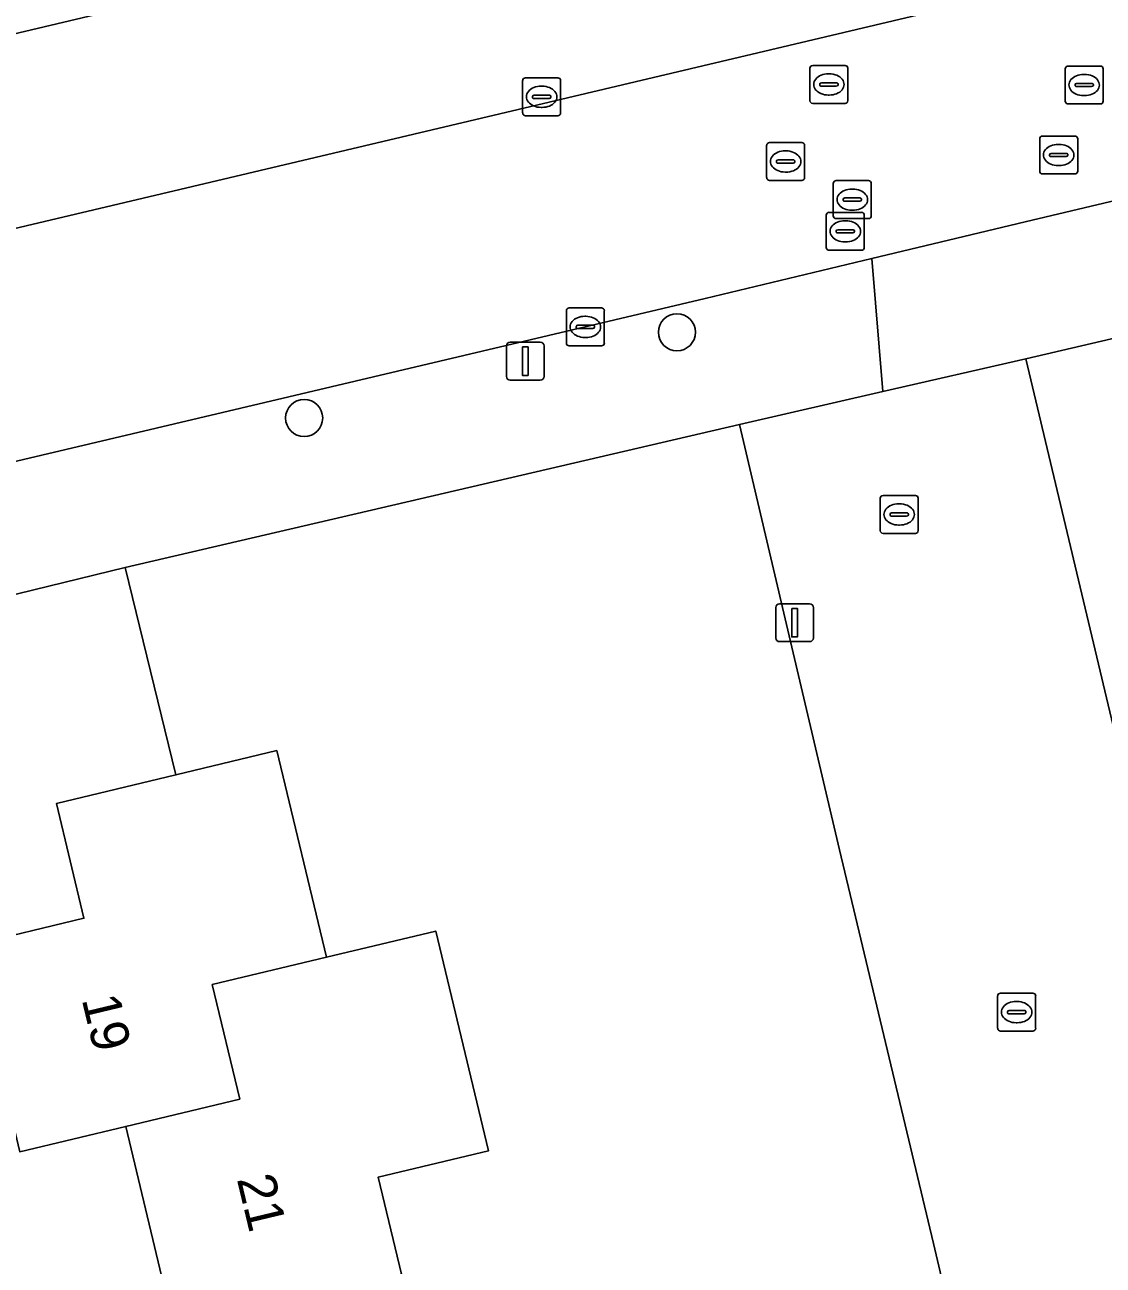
# Model space of a CAD drawing. Extents: x 158031 to 159244, y 380104 to 381214.
# Drawn here: x 158594.84 to 158623.26, y 380476.42 to 380509.11 of the extents above; entities that cross this region are included whole.
import ezdxf

# ---------------------------------------------------------------- set-up
doc = ezdxf.new("R2010")
doc.units = 0
for name, color, linetype in [('IMGEO_Boom', 7, 'Continuous'), ('IMGEO_Erf', 7, 'Continuous'), ('IMGEO_Hek', 7, 'Continuous'), ('IMGEO_Kolk', 7, 'Continuous'), ('IMGEO_Lichtmast', 7, 'Continuous'), ('IMGEO_Pand', 7, 'Continuous'), ('IMGEO_Pand_nummerreeks', 7, 'Continuous'), ('IMGEO_Parkeervlak_open', 7, 'Continuous'), ('IMGEO_Rijbaan_lokaal_open', 7, 'Continuous'), ('IMGEO_Rioolput', 7, 'Continuous'), ('IMGEO_Voetpad_open', 7, 'Continuous')]:
    doc.layers.add(name, color=color, linetype=linetype)

msp = doc.modelspace()

# ---------------------------------------------------------------- linework, layer by layer
at = {"layer": 'IMGEO_Boom'}
for centre in [(158612.026, 380501.005), (158602.203, 380498.746)]:
    msp.add_circle(centre, 0.489, dxfattribs=at)
at = {"layer": 'IMGEO_Erf'}
for points in [[(158620.226, 380470.871), (158618.784, 380476.987), (158616.31, 380487.361), (158614.95, 380493.157), (158613.675, 380498.576), (158597.49, 380494.805), (158598.824, 380489.341), (158601.483, 380489.979), (158602.789, 380484.534), (158605.673, 380485.225), (158607.061, 380479.436), (158604.151, 380478.738), (158604.765, 380476.179)], [(158598.782, 380474.745), (158597.503, 380480.078), (158594.712, 380479.408), (158593.408, 380484.847), (158590.586, 380484.17), (158589.317, 380489.464), (158588.156, 380489.181), (158588.105, 380489.392), (158584.029, 380488.461), (158584.435, 380486.777), (158584.768, 380485.397), (158585.75, 380481.384), (158586.03, 380480.156), (158590.169, 380481.142), (158590.825, 380478.387), (158589.235, 380478.009), (158589.516, 380476.832), (158592.239, 380477.481), (158593.224, 380473.35)]]:
    msp.add_lwpolyline(points, dxfattribs=at)
at = {"layer": 'IMGEO_Hek'}
for points in [[(158597.49, 380494.805), (158613.675, 380498.576)], [(158613.675, 380498.576), (158614.95, 380493.157)], [(158616.31, 380487.361), (158614.95, 380493.157)], [(158618.784, 380476.987), (158616.31, 380487.361)]]:
    msp.add_lwpolyline(points, dxfattribs=at)
at = {"layer": 'IMGEO_Kolk'}
for p, q in [((158607.961, 380506.784), (158607.961, 380507.636)), ((158608.036, 380507.71), (158608.888, 380507.71)), ((158608.449, 380507.49), (158608.474, 380507.49)), ((158608.962, 380507.636), (158608.962, 380506.784)), ((158608.22, 380507.204), (158608.22, 380507.216)), ((158608.658, 380507.167), (158608.26, 380507.167)), ((158608.263, 380507.253), (158608.661, 380507.253)), ((158608.704, 380507.216), (158608.704, 380507.204)), ((158608.472, 380506.93), (158608.447, 380506.93)), ((158608.888, 380506.71), (158608.036, 380506.71)), ((158609.112, 380500.72), (158609.112, 380501.572)), ((158609.187, 380501.646), (158610.039, 380501.646)), ((158610.113, 380501.572), (158610.113, 380500.72)), ((158609.6, 380501.426), (158609.625, 380501.426)), ((158609.371, 380501.14), (158609.371, 380501.152)), ((158609.809, 380501.103), (158609.411, 380501.103)), ((158609.414, 380501.189), (158609.812, 380501.189)), ((158609.855, 380501.152), (158609.855, 380501.14)), ((158610.039, 380500.646), (158609.187, 380500.646)), ((158609.623, 380500.866), (158609.598, 380500.866)), ((158617.457, 380496.703), (158618.309, 380496.703)), ((158617.382, 380495.777), (158617.382, 380496.629)), ((158617.87, 380496.483), (158617.895, 380496.483)), ((158618.383, 380496.629), (158618.383, 380495.777)), ((158617.641, 380496.197), (158617.641, 380496.209)), ((158618.079, 380496.16), (158617.681, 380496.16)), ((158617.684, 380496.246), (158618.082, 380496.246)), ((158618.125, 380496.209), (158618.125, 380496.197)), ((158618.309, 380495.703), (158617.457, 380495.703)), ((158617.893, 380495.923), (158617.868, 380495.923)), ((158620.552, 380483.588), (158621.404, 380483.588)), ((158620.477, 380482.662), (158620.477, 380483.514)), ((158620.965, 380483.368), (158620.99, 380483.368)), ((158621.478, 380483.514), (158621.478, 380482.662)), ((158620.736, 380483.082), (158620.736, 380483.094)), ((158621.174, 380483.045), (158620.776, 380483.045)), ((158620.779, 380483.131), (158621.177, 380483.131)), ((158621.22, 380483.094), (158621.22, 380483.082)), ((158621.404, 380482.588), (158620.552, 380482.588)), ((158620.988, 380482.808), (158620.963, 380482.808))]:
    msp.add_line(p, q, dxfattribs=at)
for points in [[(158607.961, 380506.784), (158607.961, 380507.636)], [(158608.036, 380507.71), (158608.888, 380507.71)], [(158608.962, 380507.636), (158608.962, 380506.784)], [(158608.888, 380506.71), (158608.036, 380506.71)], [(158609.112, 380500.72), (158609.112, 380501.572)], [(158609.187, 380501.646), (158610.039, 380501.646)], [(158610.113, 380501.572), (158610.113, 380500.72)], [(158610.039, 380500.646), (158609.187, 380500.646)], [(158617.457, 380496.703), (158618.309, 380496.703)], [(158617.382, 380495.777), (158617.382, 380496.629)], [(158618.383, 380496.629), (158618.383, 380495.777)], [(158618.309, 380495.703), (158617.457, 380495.703)], [(158620.552, 380483.588), (158621.404, 380483.588)], [(158620.477, 380482.662), (158620.477, 380483.514)], [(158621.478, 380483.514), (158621.478, 380482.662)], [(158621.404, 380482.588), (158620.552, 380482.588)]]:
    msp.add_lwpolyline(points, dxfattribs=at)
for centre, radius, start, end in [((158608.038, 380507.634), 0.0765, 91.552, 178.448), ((158608.038, 380507.634), 0.0765, 91.552, 178.448), ((158608.886, 380507.634), 0.0765, 1.552, 88.448), ((158608.886, 380507.634), 0.0765, 1.552, 88.448), ((158608.26, 380507.213), 0.0403, 85.8775, 175.7526), ((158608.257, 380507.203), 0.0366, 178.938, 274.7102), ((158608.661, 380507.21), 0.043, 264.8664, 352.4533), ((158608.665, 380507.215), 0.0386, 1.7309, 96.639), ((158608.038, 380506.786), 0.0765, 181.552, 268.448), ((158608.038, 380506.786), 0.0765, 181.552, 268.448), ((158608.886, 380506.786), 0.0765, 271.552, 358.448), ((158608.886, 380506.786), 0.0765, 271.552, 358.448), ((158609.189, 380501.57), 0.0765, 91.552, 178.448), ((158609.189, 380501.57), 0.0765, 91.552, 178.448), ((158610.037, 380501.57), 0.0765, 1.552, 88.448), ((158610.037, 380501.57), 0.0765, 1.552, 88.448), ((158609.411, 380501.149), 0.0403, 85.8775, 175.7526), ((158609.408, 380501.139), 0.0366, 178.938, 274.7102), ((158609.812, 380501.146), 0.043, 264.8664, 352.4533), ((158609.816, 380501.151), 0.0386, 1.7309, 96.639), ((158609.189, 380500.722), 0.0765, 181.552, 268.448), ((158609.189, 380500.722), 0.0765, 181.552, 268.448), ((158610.037, 380500.722), 0.0765, 271.552, 358.448), ((158610.037, 380500.722), 0.0765, 271.552, 358.448), ((158617.459, 380496.627), 0.0765, 91.552, 178.448), ((158617.459, 380496.627), 0.0765, 91.552, 178.448), ((158618.307, 380496.627), 0.0765, 1.552, 88.448), ((158618.307, 380496.627), 0.0765, 1.552, 88.448), ((158617.681, 380496.206), 0.0403, 85.8775, 175.7526), ((158617.678, 380496.196), 0.0366, 178.938, 274.7102), ((158618.082, 380496.203), 0.043, 264.8664, 352.4533), ((158618.086, 380496.208), 0.0386, 1.7309, 96.639), ((158617.459, 380495.779), 0.0765, 181.552, 268.448), ((158617.459, 380495.779), 0.0765, 181.552, 268.448), ((158618.307, 380495.779), 0.0765, 271.552, 358.448), ((158618.307, 380495.779), 0.0765, 271.552, 358.448), ((158620.554, 380483.512), 0.0765, 91.552, 178.448), ((158620.554, 380483.512), 0.0765, 91.552, 178.448), ((158621.402, 380483.512), 0.0765, 1.552, 88.448), ((158621.402, 380483.512), 0.0765, 1.552, 88.448), ((158620.776, 380483.091), 0.0403, 85.8775, 175.7526), ((158620.773, 380483.081), 0.0366, 178.938, 274.7102), ((158621.177, 380483.088), 0.043, 264.8664, 352.4533), ((158621.181, 380483.093), 0.0386, 1.7309, 96.639), ((158620.554, 380482.664), 0.0765, 181.552, 268.448), ((158620.554, 380482.664), 0.0765, 181.552, 268.448), ((158621.402, 380482.664), 0.0765, 271.552, 358.448), ((158621.402, 380482.664), 0.0765, 271.552, 358.448)]:
    msp.add_arc(centre, radius, start, end, dxfattribs=at)
for centre, major_axis, ratio, start_param, end_param in [((158608.448, 380507.21), (-0.387, 0.002), 0.722429, 4.712389, 7.853982), ((158608.473, 380507.21), (-0.39, 0.002), 0.717154, 1.570796, 4.712389), ((158609.599, 380501.146), (-0.387, 0.002), 0.722429, 4.712389, 7.853982), ((158609.624, 380501.146), (-0.39, 0.002), 0.717154, 1.570796, 4.712389), ((158617.869, 380496.203), (-0.387, 0.002), 0.722429, 4.712389, 7.853982), ((158617.894, 380496.203), (-0.39, 0.002), 0.717154, 1.570796, 4.712389), ((158620.964, 380483.088), (-0.387, 0.002), 0.722429, 4.712389, 7.853982), ((158620.989, 380483.088), (-0.39, 0.002), 0.717154, 1.570796, 4.712389)]:
    msp.add_ellipse(centre, major_axis=major_axis, ratio=ratio, start_param=start_param, end_param=end_param, dxfattribs=at)
at = {"layer": 'IMGEO_Lichtmast'}
for p, q in [((158607.534, 380499.843), (158607.534, 380500.643)), ((158607.534, 380500.643), (158607.534, 380499.843)), ((158607.634, 380500.743), (158608.424, 380500.743)), ((158608.424, 380500.743), (158607.634, 380500.743)), ((158608.524, 380500.643), (158608.524, 380499.843)), ((158608.524, 380499.843), (158608.524, 380500.643)), ((158608.424, 380499.743), (158607.634, 380499.743)), ((158607.634, 380499.743), (158608.424, 380499.743)), ((158614.631, 380492.951), (158614.631, 380493.751)), ((158614.631, 380493.751), (158614.631, 380492.951)), ((158614.731, 380493.851), (158615.521, 380493.851)), ((158615.521, 380493.851), (158614.731, 380493.851)), ((158615.621, 380493.751), (158615.621, 380492.951)), ((158615.621, 380492.951), (158615.621, 380493.751)), ((158615.521, 380492.851), (158614.731, 380492.851)), ((158614.731, 380492.851), (158615.521, 380492.851))]:
    msp.add_line(p, q, dxfattribs=at)
for points in [[(158607.954, 380500.618), (158608.104, 380500.618), (158608.104, 380499.868), (158607.954, 380499.868), (158607.954, 380500.618)], [(158615.051, 380493.726), (158615.201, 380493.726), (158615.201, 380492.976), (158615.051, 380492.976), (158615.051, 380493.726)]]:
    msp.add_lwpolyline(points, dxfattribs=at)
for centre, start, end in [((158607.634, 380500.643), 90, 180), ((158607.634, 380500.643), 90, 180), ((158608.424, 380500.643), 0, 90), ((158608.424, 380500.643), 360, 90), ((158607.634, 380499.843), 180, 270), ((158607.634, 380499.843), 180, 270), ((158608.424, 380499.843), 270, 0), ((158608.424, 380499.843), 270, 0), ((158614.731, 380493.751), 90, 180), ((158614.731, 380493.751), 90, 180), ((158615.521, 380493.751), 0, 90), ((158615.521, 380493.751), 360, 90), ((158614.731, 380492.951), 180, 270), ((158614.731, 380492.951), 180, 270), ((158615.521, 380492.951), 270, 0), ((158615.521, 380492.951), 270, 0)]:
    msp.add_arc(centre, 0.1, start, end, dxfattribs=at)
at = {"layer": 'IMGEO_Pand'}
for points in [[(158598.824, 380489.341), (158597.49, 380494.805), (158587.386, 380492.338), (158588.105, 380489.392), (158588.156, 380489.181), (158589.317, 380489.464), (158590.586, 380484.17), (158593.408, 380484.847), (158596.399, 380485.563), (158595.674, 380488.584)], [(158598.824, 380489.341), (158595.674, 380488.584), (158596.399, 380485.563), (158593.408, 380484.847), (158594.712, 380479.408), (158597.503, 380480.078), (158600.507, 380480.796), (158599.784, 380483.814), (158602.789, 380484.534), (158601.483, 380489.979)], [(158604.765, 380476.179), (158604.151, 380478.738), (158607.061, 380479.436), (158605.673, 380485.225), (158602.789, 380484.534), (158599.784, 380483.814), (158600.507, 380480.796), (158597.503, 380480.078), (158598.782, 380474.745)]]:
    msp.add_lwpolyline(points, close=True, dxfattribs=at)
at = {"layer": 'IMGEO_Parkeervlak_open'}
for points in [[(158620.771, 380511.94), (158620.043, 380514.915), (158581.739, 380505.83), (158582.453, 380502.891)], [(158580.936, 380500.512), (158623.075, 380510.483)]]:
    msp.add_lwpolyline(points, dxfattribs=at)
msp.add_lwpolyline([(158626.911, 380476.381), (158631.297, 380477.381), (158625.623, 380501.336), (158621.222, 380500.303)], close=True, dxfattribs=at)
at = {"layer": 'IMGEO_Rijbaan_lokaal_open'}
for points in [[(158651.329, 380511.074), (158649.95, 380516.879), (158623.075, 380510.483), (158580.936, 380500.512), (158569.608, 380497.828), (158570.966, 380492.021), (158612.772, 380501.896), (158617.159, 380502.945), (158621.203, 380503.911)], [(158613.675, 380498.576), (158614.95, 380493.157), (158616.31, 380487.361), (158618.784, 380476.987), (158620.226, 380470.871), (158620.797, 380468.423), (158621.477, 380465.634), (158623.328, 380458.135), (158625.503, 380458.526), (158630.604, 380459.446), (158627.993, 380470.342), (158626.673, 380475.831), (158626.881, 380475.872), (158626.804, 380476.357), (158626.911, 380476.381), (158621.222, 380500.303), (158617.449, 380499.44)]]:
    msp.add_lwpolyline(points, close=True, dxfattribs=at)
at = {"layer": 'IMGEO_Rioolput'}
for p, q in [((158615.529, 380507.109), (158615.529, 380507.961)), ((158615.604, 380508.035), (158616.456, 380508.035)), ((158616.017, 380507.815), (158616.042, 380507.815)), ((158616.53, 380507.961), (158616.53, 380507.109)), ((158622.256, 380507.095), (158622.256, 380507.947)), ((158622.331, 380508.021), (158623.183, 380508.021)), ((158622.744, 380507.801), (158622.769, 380507.801)), ((158623.257, 380507.947), (158623.257, 380507.095)), ((158615.788, 380507.529), (158615.788, 380507.541)), ((158616.226, 380507.492), (158615.828, 380507.492)), ((158615.831, 380507.578), (158616.229, 380507.578)), ((158616.272, 380507.541), (158616.272, 380507.529)), ((158622.515, 380507.515), (158622.515, 380507.527)), ((158622.953, 380507.478), (158622.555, 380507.478)), ((158622.558, 380507.564), (158622.956, 380507.564)), ((158622.999, 380507.527), (158622.999, 380507.515)), ((158616.04, 380507.255), (158616.015, 380507.255)), ((158622.767, 380507.241), (158622.742, 380507.241)), ((158616.456, 380507.035), (158615.604, 380507.035)), ((158623.183, 380507.021), (158622.331, 380507.021)), ((158621.659, 380506.176), (158622.511, 380506.176)), ((158614.39, 380505.079), (158614.39, 380505.931)), ((158614.465, 380506.005), (158615.317, 380506.005)), ((158615.391, 380505.931), (158615.391, 380505.079)), ((158621.584, 380505.25), (158621.584, 380506.102)), ((158622.072, 380505.956), (158622.097, 380505.956)), ((158622.585, 380506.102), (158622.585, 380505.25)), ((158614.649, 380505.499), (158614.649, 380505.511)), ((158614.692, 380505.548), (158615.09, 380505.548)), ((158614.878, 380505.785), (158614.903, 380505.785)), ((158615.133, 380505.511), (158615.133, 380505.499)), ((158621.843, 380505.67), (158621.843, 380505.682)), ((158622.281, 380505.633), (158621.883, 380505.633)), ((158621.886, 380505.719), (158622.284, 380505.719)), ((158622.327, 380505.682), (158622.327, 380505.67)), ((158615.087, 380505.462), (158614.689, 380505.462)), ((158614.901, 380505.225), (158614.876, 380505.225)), ((158622.511, 380505.176), (158621.659, 380505.176)), ((158622.095, 380505.396), (158622.07, 380505.396)), ((158615.317, 380505.005), (158614.465, 380505.005)), ((158616.146, 380504.074), (158616.146, 380504.926)), ((158616.221, 380505), (158617.073, 380505)), ((158617.147, 380504.926), (158617.147, 380504.074)), ((158616.405, 380504.494), (158616.405, 380504.506)), ((158616.448, 380504.543), (158616.846, 380504.543)), ((158616.634, 380504.78), (158616.659, 380504.78)), ((158616.889, 380504.506), (158616.889, 380504.494)), ((158616.037, 380504.165), (158616.889, 380504.165)), ((158616.843, 380504.457), (158616.445, 380504.457)), ((158616.657, 380504.22), (158616.632, 380504.22)), ((158615.962, 380503.239), (158615.962, 380504.091)), ((158617.073, 380504), (158616.221, 380504)), ((158616.45, 380503.945), (158616.475, 380503.945)), ((158616.963, 380504.091), (158616.963, 380503.239)), ((158616.221, 380503.659), (158616.221, 380503.671)), ((158616.659, 380503.622), (158616.261, 380503.622)), ((158616.264, 380503.708), (158616.662, 380503.708)), ((158616.705, 380503.671), (158616.705, 380503.659)), ((158616.473, 380503.385), (158616.448, 380503.385)), ((158616.889, 380503.165), (158616.037, 380503.165))]:
    msp.add_line(p, q, dxfattribs=at)
for points in [[(158615.529, 380507.109), (158615.529, 380507.961)], [(158615.604, 380508.035), (158616.456, 380508.035)], [(158616.53, 380507.961), (158616.53, 380507.109)], [(158622.256, 380507.095), (158622.256, 380507.947)], [(158622.331, 380508.021), (158623.183, 380508.021)], [(158623.257, 380507.947), (158623.257, 380507.095)], [(158616.456, 380507.035), (158615.604, 380507.035)], [(158623.183, 380507.021), (158622.331, 380507.021)], [(158621.659, 380506.176), (158622.511, 380506.176)], [(158614.39, 380505.079), (158614.39, 380505.931)], [(158614.465, 380506.005), (158615.317, 380506.005)], [(158615.391, 380505.931), (158615.391, 380505.079)], [(158621.584, 380505.25), (158621.584, 380506.102)], [(158622.585, 380506.102), (158622.585, 380505.25)], [(158622.511, 380505.176), (158621.659, 380505.176)], [(158615.317, 380505.005), (158614.465, 380505.005)], [(158616.146, 380504.074), (158616.146, 380504.926)], [(158616.221, 380505), (158617.073, 380505)], [(158617.147, 380504.926), (158617.147, 380504.074)], [(158616.037, 380504.165), (158616.889, 380504.165)], [(158615.962, 380503.239), (158615.962, 380504.091)], [(158617.073, 380504), (158616.221, 380504)], [(158616.963, 380504.091), (158616.963, 380503.239)], [(158616.889, 380503.165), (158616.037, 380503.165)]]:
    msp.add_lwpolyline(points, dxfattribs=at)
for centre, radius, start, end in [((158615.606, 380507.959), 0.0765, 91.552, 178.448), ((158615.606, 380507.959), 0.0765, 91.552, 178.448), ((158616.454, 380507.959), 0.0765, 1.552, 88.448), ((158616.454, 380507.959), 0.0765, 1.552, 88.448), ((158622.333, 380507.945), 0.0765, 91.552, 178.448), ((158622.333, 380507.945), 0.0765, 91.552, 178.448), ((158623.181, 380507.945), 0.0765, 1.552, 88.448), ((158623.181, 380507.945), 0.0765, 1.552, 88.448), ((158615.828, 380507.538), 0.0403, 85.8775, 175.7526), ((158615.825, 380507.528), 0.0366, 178.938, 274.7102), ((158616.229, 380507.535), 0.043, 264.8664, 352.4533), ((158616.233, 380507.54), 0.0386, 1.7309, 96.639), ((158622.555, 380507.524), 0.0403, 85.8775, 175.7526), ((158622.552, 380507.514), 0.0366, 178.938, 274.7102), ((158622.956, 380507.521), 0.043, 264.8664, 352.4533), ((158622.96, 380507.526), 0.0386, 1.7309, 96.639), ((158615.606, 380507.111), 0.0765, 181.552, 268.448), ((158615.606, 380507.111), 0.0765, 181.552, 268.448), ((158616.454, 380507.111), 0.0765, 271.552, 358.448), ((158616.454, 380507.111), 0.0765, 271.552, 358.448), ((158622.333, 380507.097), 0.0765, 181.552, 268.448), ((158622.333, 380507.097), 0.0765, 181.552, 268.448), ((158623.181, 380507.097), 0.0765, 271.552, 358.448), ((158623.181, 380507.097), 0.0765, 271.552, 358.448), ((158621.661, 380506.1), 0.0765, 91.552, 178.448), ((158621.661, 380506.1), 0.0765, 91.552, 178.448), ((158622.509, 380506.1), 0.0765, 1.552, 88.448), ((158622.509, 380506.1), 0.0765, 1.552, 88.448), ((158614.467, 380505.929), 0.0765, 91.552, 178.448), ((158614.467, 380505.929), 0.0765, 91.552, 178.448), ((158615.315, 380505.929), 0.0765, 1.552, 88.448), ((158615.315, 380505.929), 0.0765, 1.552, 88.448), ((158614.689, 380505.508), 0.0403, 85.8775, 175.7526), ((158614.686, 380505.498), 0.0366, 178.938, 274.7102), ((158615.09, 380505.505), 0.043, 264.8664, 352.4533), ((158615.094, 380505.51), 0.0386, 1.7309, 96.639), ((158621.883, 380505.679), 0.0403, 85.8775, 175.7526), ((158621.88, 380505.669), 0.0366, 178.938, 274.7102), ((158622.284, 380505.676), 0.043, 264.8664, 352.4533), ((158622.288, 380505.681), 0.0386, 1.7309, 96.639), ((158621.661, 380505.252), 0.0765, 181.552, 268.448), ((158621.661, 380505.252), 0.0765, 181.552, 268.448), ((158622.509, 380505.252), 0.0765, 271.552, 358.448), ((158622.509, 380505.252), 0.0765, 271.552, 358.448), ((158614.467, 380505.081), 0.0765, 181.552, 268.448), ((158614.467, 380505.081), 0.0765, 181.552, 268.448), ((158615.315, 380505.081), 0.0765, 271.552, 358.448), ((158615.315, 380505.081), 0.0765, 271.552, 358.448), ((158616.223, 380504.924), 0.0765, 91.552, 178.448), ((158616.223, 380504.924), 0.0765, 91.552, 178.448), ((158617.071, 380504.924), 0.0765, 1.552, 88.448), ((158617.071, 380504.924), 0.0765, 1.552, 88.448), ((158616.445, 380504.503), 0.0403, 85.8775, 175.7526), ((158616.442, 380504.493), 0.0366, 178.938, 274.7102), ((158616.846, 380504.5), 0.043, 264.8664, 352.4533), ((158616.85, 380504.505), 0.0386, 1.7309, 96.639), ((158616.039, 380504.089), 0.0765, 91.552, 178.448), ((158616.039, 380504.089), 0.0765, 91.552, 178.448), ((158616.887, 380504.089), 0.0765, 1.552, 88.448), ((158616.887, 380504.089), 0.0765, 1.552, 88.448), ((158616.223, 380504.076), 0.0765, 181.552, 268.448), ((158616.223, 380504.076), 0.0765, 181.552, 268.448), ((158617.071, 380504.076), 0.0765, 271.552, 358.448), ((158617.071, 380504.076), 0.0765, 271.552, 358.448), ((158616.261, 380503.668), 0.0403, 85.8775, 175.7526), ((158616.258, 380503.658), 0.0366, 178.938, 274.7102), ((158616.662, 380503.665), 0.043, 264.8664, 352.4533), ((158616.666, 380503.67), 0.0386, 1.7309, 96.639), ((158616.039, 380503.241), 0.0765, 181.552, 268.448), ((158616.039, 380503.241), 0.0765, 181.552, 268.448), ((158616.887, 380503.241), 0.0765, 271.552, 358.448), ((158616.887, 380503.241), 0.0765, 271.552, 358.448)]:
    msp.add_arc(centre, radius, start, end, dxfattribs=at)
for centre, major_axis, ratio, start_param, end_param in [((158616.016, 380507.535), (-0.387, 0.002), 0.722429, 4.712389, 7.853982), ((158616.041, 380507.535), (-0.39, 0.002), 0.717154, 1.570796, 4.712389), ((158622.743, 380507.521), (-0.387, 0.002), 0.722429, 4.712389, 7.853982), ((158622.768, 380507.521), (-0.39, 0.002), 0.717154, 1.570796, 4.712389), ((158622.071, 380505.676), (-0.387, 0.002), 0.722429, 4.712389, 7.853982), ((158622.096, 380505.676), (-0.39, 0.002), 0.717154, 1.570796, 4.712389), ((158614.877, 380505.505), (-0.387, 0.002), 0.722429, 4.712389, 7.853982), ((158614.902, 380505.505), (-0.39, 0.002), 0.717154, 1.570796, 4.712389), ((158616.633, 380504.5), (-0.387, 0.002), 0.722429, 4.712389, 7.853982), ((158616.658, 380504.5), (-0.39, 0.002), 0.717154, 1.570796, 4.712389), ((158616.449, 380503.665), (-0.387, 0.002), 0.722429, 4.712389, 7.853982), ((158616.474, 380503.665), (-0.39, 0.002), 0.717154, 1.570796, 4.712389)]:
    msp.add_ellipse(centre, major_axis=major_axis, ratio=ratio, start_param=start_param, end_param=end_param, dxfattribs=at)
at = {"layer": 'IMGEO_Voetpad_open'}
for points in [[(158673.245, 380516.279), (158656.047, 380512.19), (158651.329, 380511.074), (158621.203, 380503.911), (158617.159, 380502.945), (158617.449, 380499.44), (158621.222, 380500.303), (158625.623, 380501.336), (158626.674, 380501.666), (158630.905, 380502.678), (158632.121, 380502.969), (158636.06, 380503.911), (158655.623, 380508.533), (158659.856, 380509.542)], [(158581.739, 380505.83), (158620.043, 380514.915), (158620.771, 380511.94)], [(158565.881, 380487.297), (158576.024, 380489.715), (158576.713, 380486.721), (158577.624, 380486.941), (158580.749, 380487.695), (158584.029, 380488.461), (158588.105, 380489.392), (158587.386, 380492.338), (158597.49, 380494.805), (158613.675, 380498.576), (158617.449, 380499.44), (158617.159, 380502.945), (158612.772, 380501.896), (158570.966, 380492.021), (158566.227, 380490.892), (158522.276, 380480.47), (158520.895, 380486.296), (158517.767, 380499.583), (158516.649, 380504.3), (158515.149, 380510.563)]]:
    msp.add_lwpolyline(points, dxfattribs=at)

# ---------------------------------------------------------------- texts
at = {"layer": 'IMGEO_Pand_nummerreeks'}
for s, rotation, p in [('19', 283.4822, (158596.339, 380483.43)), ('21', 283.4864, (158600.427, 380478.693))]:
    msp.add_text(s, height=1, rotation=rotation, dxfattribs=at).set_placement(p)

doc.saveas('drawing.dxf')
